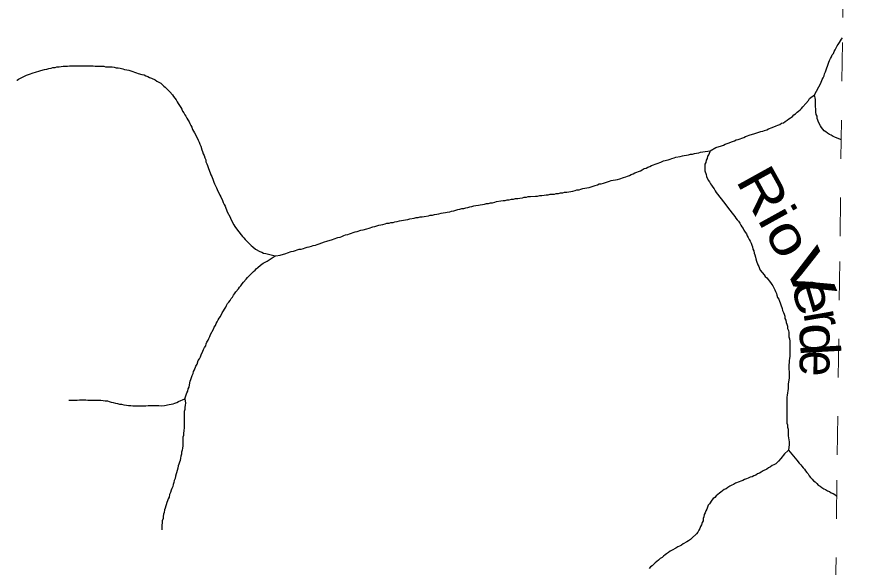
# Model space of a CAD drawing. Extents: x 652.3 to 678, y 7316.9 to 7344.9.
# Drawn here: x 675.705 to 677.88, y 7328.521 to 7329.942 of the extents above; entities that cross this region are included whole.
import ezdxf
from ezdxf.enums import TextEntityAlignment as Align

# ---------------------------------------------------------------- set-up
doc = ezdxf.new("R2010")
doc.units = 0
doc.header["$LTSCALE"] = 0.032
doc.linetypes.add('SHORT_DASHED', pattern=[2.7, 1.5, -1.2])
doc.layers.add('53', color=7, linetype='SHORT_DASHED', lineweight=13)
doc.layers.add('7', color=7, linetype='Continuous', lineweight=25)
doc.layers.add('61', color=7, linetype='Continuous')

msp = doc.modelspace()

# ---------------------------------------------------------------- linework, layer by layer
at = {"layer": '53'}
msp.add_lwpolyline([(677.795, 7326.5503), (677.802, 7327.1153), (677.8091, 7327.6804), (677.8162, 7328.2454), (677.8232, 7328.8105), (677.8303, 7329.3756), (677.8374, 7329.9406), (677.8444, 7330.5057), (677.8515, 7331.0708), (677.8585, 7331.6358), (677.8656, 7332.2009), (677.8726, 7332.766), (677.8797, 7333.331)], dxfattribs=at)
at = {"layer": '7'}
for points in [[(677.7645, 7329.7403), (677.7804, 7329.7706), (677.7844, 7329.7801), (677.7868, 7329.7849), (677.7892, 7329.7896), (677.79, 7329.7952), (677.7932, 7329.8), (677.7948, 7329.8056), (677.7964, 7329.8103), (677.7979, 7329.8151), (677.7995, 7329.8199), (677.8011, 7329.8247), (677.8027, 7329.8294), (677.8059, 7329.8342), (677.8083, 7329.839), (677.8099, 7329.8438), (677.8131, 7329.8477), (677.8154, 7329.8525), (677.8178, 7329.8573), (677.8202, 7329.8621), (677.8226, 7329.8668), (677.8258, 7329.8708), (677.829, 7329.8756), (677.8314, 7329.8804), (677.8345, 7329.8843), (677.8367, 7329.8877)], [(675.7046, 7329.7786), (675.705, 7329.7788), (675.7093, 7329.7809), (675.7109, 7329.7817), (675.7299, 7329.7912), (675.7347, 7329.7928), (675.7395, 7329.7952), (675.7443, 7329.7968), (675.7554, 7329.8), (675.761, 7329.8016), (675.7665, 7329.8032), (675.7761, 7329.8064), (675.7817, 7329.8072), (675.7872, 7329.8087), (675.7928, 7329.8095), (675.7976, 7329.8111), (675.8032, 7329.8111), (675.8079, 7329.8127), (675.8135, 7329.8127), (675.8246, 7329.8143), (675.8358, 7329.8143), (675.8405, 7329.8159), (675.9018, 7329.8159)], [(675.9018, 7329.8159), (675.9066, 7329.8143), (675.9289, 7329.8143), (675.9336, 7329.8127), (675.9504, 7329.8127), (675.9559, 7329.8119), (675.9607, 7329.8103), (675.9663, 7329.8103), (675.9718, 7329.8095), (675.9782, 7329.8079), (675.983, 7329.8064), (675.9885, 7329.8056), (675.9941, 7329.804), (675.9989, 7329.8024), (676.0132, 7329.7976), (676.018, 7329.796), (676.0275, 7329.7928), (676.0331, 7329.792), (676.0379, 7329.7896), (676.0427, 7329.7881), (676.0474, 7329.7857), (676.0522, 7329.7841), (676.0617, 7329.7793), (676.0665, 7329.7761), (676.0713, 7329.7737), (676.0761, 7329.7706), (676.0801, 7329.7674), (676.084, 7329.7634), (676.088, 7329.7602), (676.0999, 7329.7483), (676.1063, 7329.7403), (676.1095, 7329.7363), (676.1127, 7329.7324), (676.1159, 7329.7276), (676.119, 7329.7228), (676.1214, 7329.718), (676.1246, 7329.7133), (676.1278, 7329.7077), (676.131, 7329.7037), (676.1326, 7329.6989), (676.1357, 7329.6942), (676.1381, 7329.6894), (676.1413, 7329.6854), (676.1437, 7329.6806), (676.1461, 7329.6759), (676.1493, 7329.6711), (676.1517, 7329.6663), (676.154, 7329.6615), (676.1564, 7329.6568), (676.158, 7329.6512), (676.1612, 7329.6472), (676.1636, 7329.6424), (676.1708, 7329.6281), (676.1731, 7329.6233), (676.1755, 7329.6186), (676.1771, 7329.613), (676.1795, 7329.6082), (676.1827, 7329.5987), (676.1843, 7329.5939), (676.1859, 7329.5883), (676.1883, 7329.5836), (676.1899, 7329.578), (676.1922, 7329.5732), (676.193, 7329.5677), (676.1954, 7329.5629), (676.197, 7329.5581), (676.1986, 7329.5533), (676.2018, 7329.5438), (676.2042, 7329.539), (676.2058, 7329.5342), (676.2082, 7329.5295), (676.2113, 7329.5199), (676.2137, 7329.5151), (676.2153, 7329.5104), (676.2201, 7329.5008), (676.2217, 7329.496), (676.2288, 7329.4817), (676.2312, 7329.4769), (676.236, 7329.4674), (676.2376, 7329.4626), (676.24, 7329.4578), (676.2424, 7329.4531), (676.244, 7329.4483), (676.2463, 7329.4435), (676.2479, 7329.4387), (676.2551, 7329.4244), (676.2575, 7329.4197), (676.2647, 7329.4053), (676.2678, 7329.4006), (676.2742, 7329.391), (676.2869, 7329.3751), (676.2909, 7329.3711), (676.2941, 7329.3671), (676.31, 7329.3512), (676.314, 7329.348), (676.3211, 7329.3425), (676.3323, 7329.3361), (676.3371, 7329.3345), (676.3418, 7329.3321), (676.3474, 7329.3305), (676.3713, 7329.325)], [(677.4948, 7329.5963), (677.5099, 7329.6043), (677.5242, 7329.609), (677.529, 7329.6106), (677.5338, 7329.613), (677.5417, 7329.6162), (677.5529, 7329.6202), (677.5576, 7329.6218), (677.5624, 7329.6241), (677.5672, 7329.6257), (677.5815, 7329.6305), (677.5863, 7329.6329), (677.5911, 7329.6345), (677.5958, 7329.6361), (677.6102, 7329.6409), (677.6157, 7329.6424), (677.6205, 7329.644), (677.6261, 7329.6456), (677.6308, 7329.6472), (677.6356, 7329.6488), (677.6412, 7329.6504), (677.646, 7329.6528), (677.6555, 7329.656), (677.6651, 7329.6607), (677.6698, 7329.6623), (677.6746, 7329.6639), (677.6794, 7329.6671), (677.6842, 7329.6687), (677.6889, 7329.6719), (677.6937, 7329.6751), (677.6985, 7329.6783), (677.7025, 7329.6814), (677.7072, 7329.6846), (677.7112, 7329.6886), (677.7152, 7329.6918), (677.7192, 7329.6958), (677.7231, 7329.6989), (677.7271, 7329.7021), (677.7311, 7329.7053), (677.7343, 7329.7101), (677.7422, 7329.718), (677.7486, 7329.726), (677.7518, 7329.7308), (677.7645, 7329.7403)], [(677.8334, 7329.6249), (677.8314, 7329.6257), (677.817, 7329.6313), (677.8123, 7329.6329), (677.8075, 7329.6361), (677.8027, 7329.6385), (677.7979, 7329.6416), (677.794, 7329.6448), (677.7892, 7329.648), (677.7828, 7329.656), (677.7796, 7329.6607), (677.7749, 7329.6703), (677.7733, 7329.6751), (677.7709, 7329.6798), (677.7709, 7329.6854), (677.7685, 7329.6902), (677.7677, 7329.6958), (677.7677, 7329.7013), (677.7669, 7329.7133), (677.7669, 7329.7284), (677.7645, 7329.7403)], [(676.9123, 7329.4586), (676.9171, 7329.4602), (676.9227, 7329.4602), (676.9275, 7329.4618), (676.933, 7329.4618), (676.9386, 7329.4634), (676.9434, 7329.465), (676.9545, 7329.4666), (676.9601, 7329.4674), (676.9657, 7329.4682), (676.9704, 7329.4698), (676.976, 7329.4698), (676.9816, 7329.4714), (676.9871, 7329.4714), (676.9927, 7329.473), (676.9983, 7329.473), (677.0038, 7329.4738), (677.0102, 7329.4746), (677.015, 7329.4761), (677.0206, 7329.4761), (677.0253, 7329.4777), (677.0309, 7329.4777), (677.0436, 7329.4793), (677.0492, 7329.4793), (677.0548, 7329.4809), (677.0603, 7329.4809), (677.0659, 7329.4817), (677.0715, 7329.4825), (677.077, 7329.4825), (677.0818, 7329.4841), (677.093, 7329.4841), (677.0977, 7329.4857), (677.1033, 7329.4857), (677.1089, 7329.4873), (677.1144, 7329.4873), (677.1192, 7329.4889), (677.1248, 7329.4889), (677.1296, 7329.4905), (677.1407, 7329.4921), (677.1463, 7329.4937), (677.151, 7329.4952), (677.1566, 7329.4952), (677.1614, 7329.4968), (677.1662, 7329.4984), (677.1717, 7329.4992), (677.1765, 7329.5008), (677.1821, 7329.5016), (677.1876, 7329.5032), (677.1932, 7329.5048), (677.198, 7329.5064), (677.2036, 7329.508), (677.2083, 7329.5104), (677.2139, 7329.5112), (677.2195, 7329.5127), (677.2243, 7329.5143), (677.2298, 7329.5159), (677.2346, 7329.5175), (677.2394, 7329.5191), (677.2449, 7329.5199), (677.2505, 7329.5215), (677.2561, 7329.5223), (677.2616, 7329.5239), (677.2712, 7329.5271), (677.2768, 7329.5287), (677.2815, 7329.531), (677.2863, 7329.5326), (677.2911, 7329.535), (677.2959, 7329.5366), (677.3006, 7329.539), (677.3054, 7329.5406), (677.3102, 7329.543), (677.315, 7329.5446), (677.3197, 7329.547), (677.3245, 7329.5501), (677.3293, 7329.5517), (677.3341, 7329.5541), (677.3388, 7329.5557), (677.3436, 7329.5581), (677.3484, 7329.5597), (677.3532, 7329.5613), (677.3579, 7329.5637), (677.3675, 7329.5669), (677.3746, 7329.57), (677.3866, 7329.5732), (677.3913, 7329.5748), (677.3961, 7329.5764), (677.4017, 7329.578), (677.4065, 7329.5796), (677.4176, 7329.5812), (677.4232, 7329.5828), (677.4279, 7329.5844), (677.4335, 7329.5852), (677.4391, 7329.586), (677.4439, 7329.5875), (677.4494, 7329.5875), (677.4542, 7329.5891), (677.4598, 7329.5899), (677.4653, 7329.5907), (677.4701, 7329.5923), (677.4757, 7329.5931), (677.4948, 7329.5963)], [(677.4948, 7329.5963), (677.4916, 7329.5867), (677.4884, 7329.582), (677.4868, 7329.5764), (677.4844, 7329.5716), (677.4836, 7329.5661), (677.4813, 7329.5613), (677.4813, 7329.5446), (677.4844, 7329.535), (677.4852, 7329.5295)], [(677.4852, 7329.5295), (677.49, 7329.5199), (677.4932, 7329.5159), (677.4956, 7329.5112), (677.4988, 7329.5072), (677.5019, 7329.5024), (677.5051, 7329.4976), (677.5075, 7329.4929), (677.5107, 7329.4881), (677.533, 7329.4602), (677.5393, 7329.4507), (677.5521, 7329.4348), (677.5553, 7329.4308), (677.5584, 7329.4268), (677.5616, 7329.422), (677.5648, 7329.4181), (677.568, 7329.4141), (677.5712, 7329.4093), (677.5744, 7329.4045), (677.5767, 7329.3998), (677.5799, 7329.3958), (677.5823, 7329.391), (677.5855, 7329.3862), (677.5887, 7329.3815), (677.5903, 7329.3767), (677.5935, 7329.3719), (677.5958, 7329.3671), (677.5982, 7329.3624), (677.6006, 7329.3576), (677.6022, 7329.3528), (677.6046, 7329.348), (677.6054, 7329.3425), (677.6078, 7329.3377), (677.6086, 7329.3321), (677.6102, 7329.3274), (677.6118, 7329.3218), (677.6133, 7329.317), (677.6149, 7329.3114), (677.6181, 7329.3019), (677.6205, 7329.2971), (677.6221, 7329.2923), (677.6245, 7329.2876), (677.634, 7329.2756), (677.6372, 7329.2717), (677.6412, 7329.2677), (677.6507, 7329.2557), (677.6539, 7329.251), (677.6571, 7329.247), (677.6595, 7329.2422), (677.6619, 7329.2374), (677.6635, 7329.2327), (677.6659, 7329.2279), (677.6674, 7329.2231), (677.669, 7329.2175), (677.6722, 7329.2128), (677.6738, 7329.208), (677.6754, 7329.2032), (677.6778, 7329.1985), (677.681, 7329.1889), (677.6818, 7329.1833), (677.6842, 7329.1786), (677.6857, 7329.1738), (677.6881, 7329.169), (677.6881, 7329.1634), (677.6905, 7329.1587), (677.6913, 7329.1531), (677.6929, 7329.1483), (677.6945, 7329.1428), (677.6945, 7329.1372), (677.6969, 7329.1324), (677.6977, 7329.1268), (677.6977, 7329.1213), (677.6985, 7329.1157), (677.7001, 7329.1109), (677.7009, 7329.1046), (677.7009, 7329.0656), (677.7001, 7329.06), (677.6993, 7329.0544), (677.6993, 7329.0489), (677.6977, 7329.0441), (677.6985, 7329.0369), (677.6985, 7329.0314), (677.6993, 7329.0258), (677.6993, 7329.0091), (677.6977, 7329.0043), (677.6961, 7328.9932), (677.6961, 7328.982), (677.6953, 7328.9765), (677.6945, 7328.9709), (677.6937, 7328.9653), (677.6929, 7328.9597), (677.6929, 7328.8929), (677.6945, 7328.8881), (677.6945, 7328.8826), (677.6961, 7328.877), (677.6961, 7328.8603), (677.6969, 7328.8547), (677.6985, 7328.8499), (677.6993, 7328.8444), (677.6993, 7328.8372), (677.6969, 7328.8229)], [(676.3713, 7329.325), (676.3737, 7329.325), (676.3848, 7329.3266), (676.3991, 7329.3313), (676.4039, 7329.3329), (676.4134, 7329.3361), (676.419, 7329.3369), (676.4333, 7329.3417), (676.4389, 7329.3425), (676.4445, 7329.3441), (676.4493, 7329.3457), (676.454, 7329.3472), (676.4596, 7329.348), (676.4652, 7329.3496), (676.4699, 7329.3512), (676.4755, 7329.3528), (676.4803, 7329.3544), (676.4851, 7329.356), (676.4994, 7329.3608), (676.5049, 7329.3624), (676.5193, 7329.3671), (676.524, 7329.3687), (676.5336, 7329.3719), (676.5392, 7329.3735), (676.5439, 7329.3751), (676.5487, 7329.3775), (676.5535, 7329.3791), (676.5591, 7329.3799), (676.5638, 7329.3815), (676.5686, 7329.3831), (676.5734, 7329.3854), (676.5782, 7329.387), (676.5837, 7329.3878), (676.5933, 7329.391), (676.5988, 7329.3918), (676.6084, 7329.395), (676.614, 7329.3966), (676.6235, 7329.3998), (676.6291, 7329.4006), (676.6338, 7329.4021), (676.6394, 7329.4037), (676.6442, 7329.4053), (676.6498, 7329.4061), (676.6553, 7329.4077), (676.6601, 7329.4093), (676.6657, 7329.4093), (676.6705, 7329.4109), (676.676, 7329.4109), (676.6808, 7329.4125), (676.6864, 7329.4133), (676.6927, 7329.4149), (676.6983, 7329.4157), (676.7031, 7329.4173), (676.7086, 7329.4181), (676.7142, 7329.4189), (676.7198, 7329.4204), (676.7309, 7329.422), (676.7357, 7329.4236), (676.7413, 7329.4236), (676.746, 7329.4252), (676.7516, 7329.4252), (676.7564, 7329.4268), (676.7675, 7329.4284), (676.7723, 7329.43), (676.7779, 7329.43), (676.7834, 7329.4316), (676.789, 7329.4324), (676.7946, 7329.4332), (676.8001, 7329.4348), (676.8057, 7329.4356), (676.8113, 7329.4364), (676.8161, 7329.438), (676.8224, 7329.4387), (676.8272, 7329.4403), (676.8328, 7329.4411), (676.8383, 7329.4427), (676.8431, 7329.4443), (676.8487, 7329.4451), (676.8535, 7329.4467), (676.859, 7329.4475), (676.8638, 7329.4491), (676.8694, 7329.4499), (676.8741, 7329.4515), (676.8797, 7329.4523), (676.8845, 7329.4539), (676.8901, 7329.4547), (676.8964, 7329.4555), (676.9012, 7329.457), (676.9068, 7329.4578), (676.9123, 7329.4586)], [(676.1381, 7328.9558), (676.1421, 7328.9661), (676.1437, 7328.9709), (676.1461, 7328.9757), (676.1469, 7328.9812), (676.1493, 7328.986), (676.1501, 7328.9916), (676.1525, 7329.0011), (676.154, 7329.0059), (676.1556, 7329.0107), (676.1572, 7329.0162), (676.1596, 7329.021), (676.1612, 7329.0258), (676.1636, 7329.0306), (676.1668, 7329.0401), (676.17, 7329.0449), (676.1731, 7329.0544), (676.1763, 7329.0592), (676.1787, 7329.064), (676.1803, 7329.0688), (676.1851, 7329.0783), (676.1867, 7329.0831), (676.1891, 7329.0879), (676.1922, 7329.0926), (676.1938, 7329.0974), (676.1954, 7329.1022), (676.1986, 7329.1069), (676.2002, 7329.1117), (676.2026, 7329.1165), (676.205, 7329.1213), (676.2121, 7329.1356), (676.2145, 7329.1404), (676.2177, 7329.1451), (676.2193, 7329.1499), (676.2217, 7329.1547), (676.2249, 7329.1595), (676.2273, 7329.1642), (676.2304, 7329.1682), (676.2352, 7329.1778), (676.2384, 7329.1825), (676.2408, 7329.1873), (676.244, 7329.1921), (676.2463, 7329.1969), (676.2487, 7329.2016), (676.2519, 7329.2056), (676.2551, 7329.2096), (676.2583, 7329.2144), (676.2615, 7329.2183), (676.2639, 7329.2231), (676.267, 7329.2271), (676.2702, 7329.2319), (676.2766, 7329.2398), (676.2798, 7329.2438), (676.283, 7329.2478), (676.2861, 7329.2526), (676.2901, 7329.2565), (676.2965, 7329.2645), (676.3005, 7329.2685), (676.3036, 7329.2724), (676.3156, 7329.2844), (676.3196, 7329.2876), (676.3227, 7329.2915), (676.3267, 7329.2947), (676.3339, 7329.3011), (676.341, 7329.3059), (676.3458, 7329.3083), (676.3506, 7329.3114), (676.3713, 7329.325)], [(675.8386, 7328.9518), (675.8604, 7328.9518), (675.866, 7328.9526), (675.8827, 7328.9526), (675.8883, 7328.9518), (675.9217, 7328.9518), (675.9273, 7328.951), (675.9328, 7328.9502), (675.9384, 7328.9502), (675.9432, 7328.9486), (675.948, 7328.947), (675.9535, 7328.9462), (675.9591, 7328.9446), (675.9647, 7328.9438), (675.9695, 7328.9422), (675.975, 7328.9414), (675.9806, 7328.9399), (675.9878, 7328.9391), (675.9933, 7328.9383), (675.9989, 7328.9383), (676.0045, 7328.9375), (676.0379, 7328.9375), (676.0434, 7328.9383), (676.0713, 7328.9383), (676.0777, 7328.9375), (676.0856, 7328.9383), (676.0976, 7328.9406), (676.1031, 7328.9414), (676.1079, 7328.943), (676.1127, 7328.9446), (676.1174, 7328.9462), (676.1222, 7328.9486), (676.1381, 7328.9558)], [(676.1381, 7328.9558), (676.1397, 7328.9446), (676.1389, 7328.9391), (676.1381, 7328.9335), (676.1381, 7328.9279), (676.1365, 7328.9231), (676.1365, 7328.8818), (676.1357, 7328.873), (676.135, 7328.8666), (676.135, 7328.8611), (676.1334, 7328.8563), (676.1334, 7328.834), (676.1326, 7328.8285), (676.1318, 7328.8229), (676.1302, 7328.8181), (676.1302, 7328.8125), (676.1278, 7328.8078), (676.127, 7328.8022), (676.1262, 7328.7966), (676.1246, 7328.7919), (676.123, 7328.7871), (676.1214, 7328.7823), (676.1206, 7328.7767), (676.119, 7328.7704), (676.1143, 7328.756), (676.1135, 7328.7497), (676.1111, 7328.7449), (676.1103, 7328.7393), (676.1079, 7328.7346), (676.1071, 7328.729), (676.1047, 7328.7242), (676.1031, 7328.7194), (676.1015, 7328.7139), (676.0984, 7328.7083), (676.0976, 7328.7019), (676.0952, 7328.6972), (676.0936, 7328.6924), (676.092, 7328.6876), (676.0872, 7328.6733), (676.0856, 7328.6685), (676.0848, 7328.6622), (676.0832, 7328.6574), (676.0824, 7328.6518), (676.0824, 7328.6462), (676.0801, 7328.6407), (676.0793, 7328.624), (676.079, 7328.6176), (676.0789, 7328.6172)], [(677.6961, 7328.8221), (677.6873, 7328.8133), (677.6778, 7328.8014), (677.6714, 7328.7942), (677.6643, 7328.7879), (677.6595, 7328.7855), (677.6547, 7328.7831), (677.6507, 7328.7799), (677.646, 7328.7775), (677.6412, 7328.7743), (677.6316, 7328.7696), (677.6269, 7328.7664), (677.6221, 7328.7632), (677.6173, 7328.7616), (677.6125, 7328.7584), (677.6078, 7328.7568), (677.603, 7328.7545), (677.5982, 7328.7529), (677.5935, 7328.7505), (677.5887, 7328.7489), (677.5839, 7328.7473), (677.5791, 7328.7449), (677.5744, 7328.7425), (677.5696, 7328.7409), (677.56, 7328.7377), (677.5553, 7328.7346), (677.5505, 7328.7322), (677.5457, 7328.7298), (677.5409, 7328.7266), (677.5362, 7328.7234), (677.5314, 7328.721), (677.5266, 7328.7179), (677.5226, 7328.7147), (677.5187, 7328.7115), (677.5147, 7328.7083), (677.5107, 7328.7051), (677.5067, 7328.7011), (677.5027, 7328.698), (677.4996, 7328.694), (677.4932, 7328.6844), (677.49, 7328.6805), (677.4884, 7328.6757), (677.486, 7328.6709), (677.4836, 7328.6661), (677.4821, 7328.6614), (677.4797, 7328.6566), (677.4789, 7328.651), (677.4765, 7328.6462), (677.4765, 7328.6407), (677.4741, 7328.6359), (677.4725, 7328.6303), (677.4701, 7328.6256), (677.4685, 7328.6208), (677.4661, 7328.616), (677.463, 7328.6112), (677.4598, 7328.6073), (677.4478, 7328.5953), (677.4439, 7328.5921), (677.4391, 7328.589), (677.4351, 7328.5858), (677.4256, 7328.581), (677.4208, 7328.5778), (677.416, 7328.5754), (677.4112, 7328.573), (677.4065, 7328.5699), (677.3969, 7328.5651), (677.3921, 7328.5619), (677.3874, 7328.5587), (677.3826, 7328.5555), (677.3786, 7328.5524), (677.3746, 7328.5492), (677.3707, 7328.546), (677.3659, 7328.5428), (677.3619, 7328.5388), (677.3571, 7328.5356), (677.3532, 7328.5317), (677.3492, 7328.5285), (677.3452, 7328.5245), (677.3412, 7328.5213), (677.3372, 7328.5173)], [(677.6969, 7328.8229), (677.7184, 7328.7974), (677.7247, 7328.7895), (677.7287, 7328.7855), (677.7319, 7328.7815), (677.7351, 7328.7775), (677.7383, 7328.7736), (677.7414, 7328.7696), (677.7446, 7328.7656), (677.7478, 7328.7616), (677.751, 7328.7568), (677.7542, 7328.7521), (677.7582, 7328.7481), (677.7621, 7328.7441), (677.7661, 7328.7409), (677.7701, 7328.737), (677.7741, 7328.733), (677.7788, 7328.7298), (677.7836, 7328.7266), (677.7884, 7328.7234), (677.7932, 7328.721), (677.7979, 7328.7179), (677.8027, 7328.7163), (677.8075, 7328.7131), (677.8123, 7328.7107), (677.817, 7328.7083), (677.821, 7328.7051), (677.8219, 7328.7042)]]:
    msp.add_lwpolyline(points, dxfattribs=at)

# ---------------------------------------------------------------- texts
at = {"layer": '61'}
for s, rotation, width, p in [('Rio', 298.979, 1.2, (677.6181, 7329.4147)), ('V', 293.19, 1.5, (677.7056, 7329.255)), ('e', 286.512, 1.25, (677.7152, 7329.2068)), ('d', 273.157, 1.15, (677.7268, 7329.1062)), ('e', 268.701, 0.9, (677.7263, 7329.0479))]:
    msp.add_text(s, height=0.1, rotation=rotation, dxfattribs=dict(at, width=width)).set_placement(p, align=Align.CENTER)
msp.add_text('r', height=0.1, rotation=279.834, dxfattribs=at).set_placement((677.739, 7329.1558), align=Align.CENTER)

doc.saveas('drawing.dxf')
